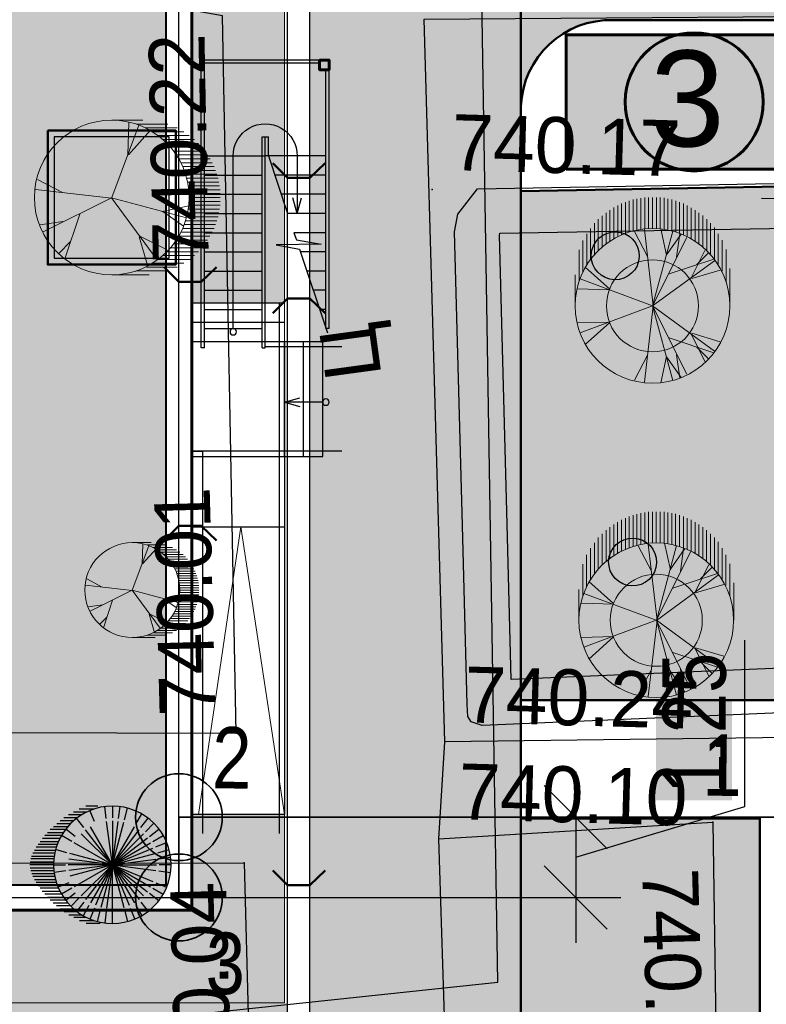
# Model space of a CAD drawing. Header units: millimetres. Extents: x -257011 to 237647566, y 2784933 to 6706507.
# Tile 311 of 451: x 10283163 to 10294839, y 5449871 to 5465274. Entities that reach past the tile are written whole.
import ezdxf

# ---------------------------------------------------------------- set-up
doc = ezdxf.new("R2010")
doc.units = ezdxf.units.MM
doc.header["$LTSCALE"] = 1000
doc.header["$PDMODE"] = 32
doc.header["$PDSIZE"] = 0.3
for name, pattern in [('ACAD_ISO02W100', [15, 12, -3]), ('Д_ТРОТ_ТРУБА', [3, 1.5, -1.5]), ('ДОРОГИ_СТРОЯЩ', [9, 8, -1]), ('Контура низ откосов  Штриховая 0.1-0.5 - - - - - - -', [0.6, 0.1, -0.5])]:
    doc.linetypes.add(name, pattern=pattern)
for name, color, linetype in [('(001) Сетка', 92, 'Continuous'), ('(002) Рамка', 7, 'Continuous'), ('(004) Точки рельефа', 7, 'Continuous'), ('(014) Водопровод', 5, 'ИК_Водопровод -------в--------'), ('(025) Дорога', 7, 'Continuous'), ('(035) Откосы', 7, 'Continuous'), ('(038) Деревья', 7, 'Continuous'), ('(040) Ограда', 7, 'Continuous'), ('TREE', 74, 'Continuous')]:
    doc.layers.add(name, color=color, linetype=linetype)
for name, color, linetype, lineweight in [('.', 7, 'Continuous', 15), ('expl', 234, 'Continuous', 13), ('Размеры', 251, 'Continuous', 18), ('Ф А С А Д', 250, 'Continuous', 15)]:
    doc.layers.add(name, color=color, linetype=linetype, lineweight=lineweight)
doc.styles.add('ATTR', font='romans.shx', dxfattribs={"width": 0.8, "height": 0.470416})
doc.styles.add('BM-431', font='txt')
doc.styles.add('D-431', font='txt', dxfattribs={"width": 2})
doc.styles.add('Roman', font='romans')
doc.styles.get("Standard").update_dxf_attribs({"font": 'ARIALN.TTF'})
doc.linetypes.add('FENCELINE1', pattern='A,6.35,-2.54,[133,ltypeshp.shx,S=2.54,R=0,X=-2.54,Y=0],-2.54,25.4', length=36.83)
doc.linetypes.add('KANALIS_K', pattern='A,1,["<",Standard,S=1.8,R=0,X=-0.9,Y=-0.9],3,-1,["К",Standard,S=1.8,R=0,X=-0.9,Y=-0.9],-1,10', length=16)
doc.linetypes.add('ИК_Водопровод -------в--------', pattern='A,9,-0.6,["В",Standard,S=1.2,R=0,X=0,Y=-0.6],-1.2', length=10.8)
doc.linetypes.add('ОТКОСЫ_НЕУКР', pattern='A,0.5,["|",Standard,S=1.2,R=0,X=0,Y=-1.2],1,["|",Standard,S=0.5,R=0,X=0,Y=-0.5],0.5', length=2)
doc.dimstyles.new('ISO-25_WS', dxfattribs={"dimscale": 141.414141, "dimtxt": 7, "dimasz": 7, "dimexe": 5, "dimexo": 20, "dimgap": 2, "dimtad": 1, "dimdec": 0, "dimdsep": 46, "dimtxsty": 'Standard', "dimblk": 'OBLIQUE', "dimcen": 2.5, "dimdle": 5, "dimclrd": 5, "dimclre": 5, "dimclrt": 5, "dimadec": 0, "dimazin": 0, "dimtfac": 1, "dimtdec": 0, "dimtmove": 0, "dimatfit": 3, "dimldrblk": 'OBLIQUE', "dimfxl": 0, "dimtolj": 1, "dimtzin": 0, "dimlwd": 30, "dimlwe": 30, "dimarcsym": 0})

# ---------------------------------------------------------------- blocks, each defined once
blk = doc.blocks.new('d')
at = {"layer": '(038) Деревья', "color": 30}
blk.add_ellipse((0, 0), major_axis=(0.265, 0.265), ratio=1, start_param=5.497787, end_param=11.780972, dxfattribs=at)
blk = doc.blocks.new('Setka')
at = {"layer": '(001) Сетка'}
for p, q in [((0, 1.5), (0, -1.5)), ((-1.5, 0), (1.5, 0))]:
    blk.add_line(p, q, dxfattribs=at)
blk = doc.blocks.new('kjvklglhl')
at = {"layer": '(004) Точки рельефа'}
for p in [(333.162, 524.799), (330.341, 516.212), (333.604, 516.168), (337.831, 515.029), (333.556, 514.65), (330.524, 514.19)]:
    blk.add_point(p, dxfattribs=at)
at = {"layer": '(014) Водопровод', "ltscale": 0.5, "flags": 128}
blk.add_lwpolyline([(313.499, 509.603), (334.539, 512.433), (333.84, 528.157), (363.046, 530.904), (398.253, 533.905)], dxfattribs=at)
at = {"layer": '(025) Дорога', "linetype": 'Д_ТРОТ_ТРУБА', "flags": 128}
for points in [[(269.368, 515.247), (282.156, 517.109), (283.702, 507.914), (307.271, 511.692), (310.476, 513.628), (310.443, 515.538), (318.567, 515.917), (330.341, 516.212), (329.81, 527.423), (321.381, 528.706), (305.268, 531.339), (301.294, 530.976)], [(333.604, 516.168), (332.964, 527.46), (378.93, 529.121), (379.066, 528.657), (379.066, 527.246)], [(379.066, 525.545), (379.066, 521.091), (372.609, 521.091), (372.613, 518.239), (373.418, 517.642), (366.333, 517.518), (333.604, 516.168)], [(338.216, 506.163), (338.36, 502.868), (334.283, 502.595), (333.556, 514.65), (337.831, 515.029)], [(337.831, 515.029), (338.067, 509.596)]]:
    blk.add_lwpolyline(points, dxfattribs=at)
at = {"layer": '(025) Дорога', "linetype": 'Контура низ откосов  Штриховая 0.1-0.5 - - - - - - -'}
blk.add_lwpolyline([(333.556, 514.65), (333.604, 516.168)], dxfattribs=at)
at = {"layer": '(025) Дорога', "linetype": 'Д_ТРОТ_ТРУБА', "flags": 128}
blk.add_lwpolyline([(269.368, 515.247), (270.684, 506.001), (279.473, 507.345), (281.553, 506.423), (308.542, 510.883), (312.531, 513.649), (318.524, 513.838), (330.524, 514.19), (333.406, 460.634), (331.811, 454.811, 1.56758), (332.906, 443.73, 0.509364), (333.962, 453.359), (336.672, 456.912), (338.021, 457.657), (347.714, 458.292), (347.773, 448.108), (343.552, 448.203), (343.703, 435.09)], format="xyb", dxfattribs=at)
at = {"layer": '(035) Откосы', "linetype": 'ОТКОСЫ_НЕУКР', "ltscale": 0.5}
blk.add_lwpolyline([(333.787, 519.563), (333.534, 524.149), (333.576, 524.429), (333.871, 524.832), (362.842, 526.167), (362.988, 526.174), (363.23, 526.062), (363.288, 525.847), (363.822, 518.047), (363.7, 517.812), (363.34, 517.678), (339.576, 516.822), (334.182, 516.44), (334.01, 516.495), (333.954, 516.578), (333.936, 516.762), (333.787, 519.563)], dxfattribs=at)
at = {"layer": '(035) Откосы', "linetype": 'Контура низ откосов  Штриховая 0.1-0.5 - - - - - - -', "ltscale": 0.5}
blk.add_lwpolyline([(334.486, 519.601), (334.237, 524.116), (334.242, 524.148), (362.613, 525.455), (363.098, 518.37), (339.538, 517.521), (334.615, 517.173)], close=True, dxfattribs=at)
at = {"layer": '(001) Сетка'}
blk.add_blockref('Setka', (339.817, 524.81), dxfattribs=at)
at = {"layer": '(038) Деревья', "color": 30, "linetype": 'Continuous'}
for p in [(336.055, 523.846), (336.462, 519.064)]:
    blk.add_blockref('d', p, dxfattribs=at)
at = {"layer": '(004) Точки рельефа', "style": 'D-431'}
for s, rotation, p in [('740.22', 92.7129, (329.705, 523.569)), ('740.01', 93.1161, (330.011, 516.482)), ('740.26', 273.2126, (336.745, 514.27)), ('740.04', 93.0797, (330.437, 510.317))]:
    blk.add_text(s, height=0.875, rotation=rotation, dxfattribs=at).set_placement(p)
for s, p in [('740.17', (333.449, 525.114)), ('740.24', (333.891, 516.483)), ('740.10', (333.843, 514.965))]:
    blk.add_text(s, height=0.875, dxfattribs=at).set_placement(p)
at = {"layer": '(025) Дорога', "linetype": 'ДОРОГИ_СТРОЯЩ', "style": 'BM-431'}
blk.add_text('Ц', height=0.875, rotation=99.3824, dxfattribs=at).set_placement((332.456, 521.87))
blk = doc.blocks.new('dhdyfh')
at = {"layer": 'TREE', "color": 92, "lineweight": 20}
for p, q in [((10254398, 5666235), (10254398, 5666724)), ((10254459, 5666724), (10254459, 5666238)), ((10254519, 5666243), (10254519, 5666724)), ((10254580, 5666724), (10254580, 5666240)), ((10254640, 5666233), (10254640, 5666724)), ((10254701, 5666717), (10254701, 5666227)), ((10253914, 5666083), (10253914, 5666567)), ((10253975, 5666109), (10253975, 5666601)), ((10254035, 5666629), (10254035, 5666140)), ((10254096, 5666652), (10254096, 5666163)), ((10254156, 5666184), (10254156, 5666675)), ((10254217, 5666691), (10254217, 5666204)), ((10254277, 5666217), (10254277, 5666705)), ((10254338, 5666714), (10254338, 5666227)), ((10254761, 5666215), (10254761, 5666706)), ((10254822, 5666693), (10254822, 5666199)), ((10254882, 5666186), (10254882, 5666674)), ((10254943, 5666652), (10254943, 5666166)), ((10255003, 5666140), (10255003, 5666629)), ((10255064, 5666601), (10255064, 5666114)), ((10255125, 5666081), (10255125, 5666565)), ((10253733, 5665949), (10253733, 5666439)), ((10253793, 5665998), (10253793, 5666487)), ((10253854, 5666529), (10253854, 5666039)), ((10255185, 5666529), (10255185, 5666042)), ((10255246, 5665998), (10255246, 5666487)), ((10255306, 5666441), (10255306, 5665949)), ((10253612, 5665831), (10253612, 5666323)), ((10253672, 5665895), (10253672, 5666384)), ((10255367, 5665893), (10255367, 5666384)), ((10255427, 5666323), (10255427, 5665828)), ((10255488, 5665756), (10255488, 5666256)), ((10253491, 5665666), (10253491, 5666158)), ((10253551, 5665761), (10253551, 5666240)), ((10254443, 5665800), (10254236, 5666193)), ((10254532, 5665031), (10254393, 5666223)), ((10254522, 5665028), (10254837, 5666198)), ((10254522, 5665031), (10255054, 5666100)), ((10254739, 5665821), (10254650, 5666236)), ((10254739, 5665828), (10254966, 5666152)), ((10254897, 5665793), (10254946, 5666154)), ((10255548, 5666158), (10255548, 5665664)), ((10253430, 5665555), (10253430, 5666052)), ((10255609, 5665574), (10255609, 5666055)), ((10253370, 5665419), (10253370, 5665908)), ((10255123, 5665467), (10255340, 5665898)), ((10255212, 5665677), (10255390, 5665854)), ((10255669, 5665911), (10255669, 5665409)), ((10254522, 5665028), (10255488, 5665736)), ((10254778, 5665531), (10255478, 5665762)), ((10253309, 5665030), (10253309, 5665514)), ((10253851, 5665290), (10253466, 5665636)), ((10255133, 5665459), (10255577, 5665590)), ((10255730, 5665030), (10255730, 5665615)), ((10254519, 5665030), (10253387, 5665451)), ((10253851, 5665282), (10253348, 5665297))]:
    blk.add_line(p, q, dxfattribs=at)
at = {"layer": 'TREE', "color": 30, "lineweight": 20, "true_color": 0xf8991e}
for p, q in [((10254519, 5665030), (10253387, 5664608)), ((10254532, 5665028), (10254393, 5663836)), ((10254522, 5665031), (10254837, 5663861)), ((10254522, 5665031), (10255488, 5664323)), ((10254522, 5665028), (10255054, 5663959)), ((10253851, 5664777), (10253348, 5664762)), ((10253851, 5664769), (10253466, 5664423)), ((10255123, 5664592), (10255340, 5664161)), ((10255133, 5664600), (10255577, 5664469)), ((10254778, 5664528), (10255478, 5664297)), ((10254443, 5664259), (10254236, 5663866)), ((10254897, 5664266), (10254946, 5663905)), ((10255212, 5664382), (10255390, 5664205)), ((10254739, 5664238), (10254650, 5663823)), ((10254739, 5664231), (10254966, 5663908))]:
    blk.add_line(p, q, dxfattribs=at)
blk.add_circle((10254519, 5665030), 1210, dxfattribs=at)
at = {"layer": 'TREE', "color": 92, "lineweight": 20}
blk.add_circle((10254519, 5665030), 720, dxfattribs=at)
at = {"layer": 'TREE', "color": 30, "lineweight": 20, "true_color": 0xf8991e, "style": 'ATTR', "width": 0.8, "flags": 9}
for p in [(10254522, 5665031), (10254522, 5665028)]:
    blk.add_attdef('ESTCODE', p, '', height=14.1, rotation=90, dxfattribs=at)
blk = doc.blocks.new('17')
at = {"layer": 'TREE', "color": 68, "lineweight": 20, "true_color": 0x306100}
for p, q in [((16375547, 10777897), (16376284, 10777897)), ((16375547, 10776055), (16376189, 10777778)), ((16375932, 10777072), (16375955, 10777838)), ((16376140, 10777805), (16376884, 10777805)), ((16375943, 10777072), (16376470, 10777658)), ((16376347, 10777713), (16377104, 10777713)), ((16376516, 10777620), (16377265, 10777620)), ((16376661, 10777528), (16377389, 10777528)), ((16376767, 10777436), (16377515, 10777436)), ((16376865, 10777344), (16377610, 10777344)), ((16376947, 10777252), (16377692, 10777252)), ((16377022, 10777160), (16377766, 10777160)), ((16377829, 10777068), (16377084, 10777068)), ((16377151, 10776976), (16377888, 10776976)), ((16377190, 10776884), (16377939, 10776884)), ((16377982, 10776792), (16377237, 10776792)), ((16378017, 10776699), (16377272, 10776699)), ((16377304, 10776607), (16378052, 10776607)), ((16374374, 10776171), (16373777, 10776487)), ((16378077, 10776515), (16377335, 10776515)), ((16377355, 10776423), (16378098, 10776423)), ((16378111, 10776331), (16377369, 10776331)), ((16375545, 10776036), (16373730, 10776246)), ((16377381, 10776239), (16378126, 10776239)), ((16378126, 10776147), (16377386, 10776147)), ((16375545, 10776051), (16373917, 10775240)), ((16375545, 10776051), (16377325, 10775571)), ((16375545, 10776051), (16376623, 10774580)), ((16377378, 10775870), (16378127, 10775870)), ((16378126, 10775963), (16377390, 10775963)), ((16377394, 10776055), (16378126, 10776055)), ((16374784, 10775661), (16374433, 10774595)), ((16376751, 10775721), (16377384, 10775856)), ((16376763, 10775721), (16377255, 10775376)), ((16377351, 10775686), (16378099, 10775686)), ((16378115, 10775778), (16377370, 10775778)), ((16374386, 10775481), (16373835, 10775406)), ((16378017, 10775410), (16377276, 10775410)), ((16377308, 10775502), (16378050, 10775502)), ((16378080, 10775594), (16377327, 10775594)), ((16377939, 10775226), (16377198, 10775226)), ((16377237, 10775318), (16377982, 10775318)), ((16374561, 10775000), (16374292, 10774730)), ((16376201, 10775120), (16376400, 10774445)), ((16376213, 10775135), (16376868, 10774805)), ((16377022, 10774949), (16377766, 10774949)), ((16377829, 10775042), (16377088, 10775042)), ((16377147, 10775134), (16377884, 10775134)), ((16376861, 10774765), (16377610, 10774765)), ((16377696, 10774857), (16376947, 10774857)), ((16377265, 10774489), (16376512, 10774489)), ((16376652, 10774581), (16377414, 10774581)), ((16377515, 10774673), (16376763, 10774673)), ((16376888, 10774305), (16376124, 10774305)), ((16376376, 10774397), (16377108, 10774397)), ((16375547, 10774213), (16376438, 10774213))]:
    blk.add_line(p, q, dxfattribs=at)
blk.add_circle((16375547, 10776055), 1842, dxfattribs=at)
at = {"layer": 'TREE', "color": 68, "lineweight": 20, "true_color": 0x306100, "style": 'ATTR', "width": 0.8, "flags": 9}
blk.add_attdef('ESTCODE', (16375545, 10776051), '', height=21.5, dxfattribs=at)
blk = doc.blocks.new('16')
h = blk.add_hatch(color=256)
h.dxf.hatch_style = 1
h.set_gradient(color1=(153, 204, 102), one_color=1, tint=1, name='SPHERICAL')
h.paths.add_polyline_path([(16382639, 10776741, 1), (16386324, 10776741, 1)])
blk.add_circle((16384481, 10776741), 1842)
at = {"layer": 'TREE'}
for p, q in [((16383746, 10778014), (16383560, 10778336)), ((16384102, 10778156), (16384005, 10778520)), ((16384290, 10778196), (16384241, 10778567)), ((16384481, 10778583), (16384481, 10778214)), ((16384673, 10778196), (16384722, 10778567)), ((16384938, 10778583), (16385310, 10778583)), ((16385044, 10778100), (16385186, 10778442)), ((16385074, 10778491), (16385524, 10778491)), ((16385282, 10778398), (16385700, 10778398)), ((16385450, 10778306), (16385862, 10778306)), ((16383442, 10777780), (16383179, 10778043)), ((16383584, 10777909), (16383360, 10778202)), ((16384481, 10776741), (16384124, 10778075)), ((16384481, 10776741), (16384302, 10778103)), ((16384481, 10778122), (16384481, 10776741)), ((16384481, 10776741), (16384661, 10778103)), ((16385378, 10777909), (16385603, 10778202)), ((16385595, 10778214), (16385999, 10778214)), ((16385701, 10778122), (16386115, 10778122)), ((16385799, 10778030), (16386226, 10778030)), ((16383208, 10777476), (16382886, 10777662)), ((16383317, 10777634), (16383020, 10777862)), ((16384481, 10776741), (16383504, 10777717)), ((16384481, 10776741), (16383643, 10777834)), ((16384481, 10776741), (16383791, 10777937)), ((16384481, 10776741), (16385172, 10777937)), ((16384481, 10776741), (16385320, 10777834)), ((16384481, 10776741), (16385458, 10777717)), ((16385646, 10777634), (16385943, 10777862)), ((16385755, 10777476), (16386077, 10777662)), ((16385881, 10777938), (16386324, 10777938)), ((16385956, 10777846), (16386436, 10777846)), ((16386517, 10777754), (16386019, 10777754)), ((16386085, 10777662), (16386598, 10777662)), ((16383119, 10777305), (16382780, 10777445)), ((16384481, 10776741), (16383285, 10777431)), ((16384481, 10776741), (16383384, 10777583)), ((16384481, 10776741), (16385678, 10777431)), ((16386124, 10777569), (16386671, 10777569)), ((16386744, 10777477), (16386171, 10777477)), ((16386812, 10777385), (16386207, 10777385)), ((16383056, 10777122), (16382702, 10777217)), ((16384481, 10776741), (16383147, 10777098)), ((16384481, 10776741), (16383207, 10777268)), ((16384481, 10776741), (16385816, 10777098)), ((16385907, 10777122), (16386261, 10777217)), ((16386238, 10777293), (16386872, 10777293)), ((16386924, 10777201), (16386269, 10777201)), ((16386289, 10777109), (16386975, 10777109)), ((16382639, 10776741), (16383008, 10776741)), ((16383020, 10776933), (16382655, 10776981)), ((16384481, 10776741), (16383100, 10776741)), ((16384481, 10776741), (16383114, 10776920)), ((16384481, 10776741), (16383114, 10776561)), ((16384481, 10776741), (16383207, 10776213)), ((16384481, 10776741), (16383285, 10776050)), ((16384481, 10776741), (16383384, 10775898)), ((16384481, 10776741), (16383504, 10775764)), ((16384481, 10776741), (16383643, 10775648)), ((16384481, 10776741), (16383791, 10775544)), ((16384481, 10776741), (16383956, 10775471)), ((16384481, 10776741), (16384124, 10775406)), ((16384481, 10776741), (16385848, 10776920)), ((16384481, 10776741), (16385863, 10776741)), ((16384481, 10776741), (16385458, 10775764)), ((16384481, 10776741), (16385816, 10776383)), ((16384481, 10776741), (16385678, 10776050)), ((16384481, 10776741), (16385848, 10776561)), ((16384481, 10776741), (16385320, 10775648)), ((16384481, 10776741), (16385172, 10775544)), ((16384481, 10776741), (16384839, 10775406)), ((16384481, 10776741), (16385007, 10775471)), ((16384481, 10776741), (16384661, 10775378)), ((16384481, 10775359), (16384481, 10776741)), ((16386324, 10776741), (16385955, 10776741)), ((16387013, 10777017), (16386304, 10777017)), ((16386316, 10776925), (16387043, 10776925)), ((16387056, 10776833), (16386320, 10776833)), ((16386328, 10776741), (16387065, 10776741)), ((16383020, 10776548), (16382655, 10776500)), ((16385942, 10776548), (16386308, 10776500)), ((16387005, 10776464), (16386305, 10776464)), ((16386313, 10776556), (16387035, 10776556)), ((16387056, 10776648), (16386324, 10776648)), ((16383119, 10776176), (16382780, 10776036)), ((16385844, 10776176), (16386183, 10776036)), ((16386242, 10776188), (16386872, 10776188)), ((16386928, 10776280), (16386262, 10776280)), ((16386285, 10776372), (16386975, 10776372)), ((16383208, 10776005), (16382886, 10775819)), ((16383317, 10775847), (16383020, 10775619)), ((16385646, 10775847), (16385943, 10775619)), ((16385755, 10776005), (16386077, 10775819)), ((16386081, 10775819), (16386603, 10775819)), ((16386680, 10775912), (16386132, 10775912)), ((16386171, 10776004), (16386744, 10776004)), ((16386812, 10776096), (16386211, 10776096)), ((16383584, 10775572), (16383360, 10775279)), ((16385378, 10775572), (16385603, 10775279)), ((16385521, 10775701), (16385784, 10775438)), ((16386333, 10775543), (16385881, 10775543)), ((16385956, 10775635), (16386427, 10775635)), ((16386517, 10775727), (16386023, 10775727)), ((16383746, 10775467), (16383560, 10775145)), ((16383918, 10775381), (16383776, 10775039)), ((16384102, 10775325), (16384005, 10774961)), ((16384481, 10774898), (16384481, 10775267)), ((16384673, 10775285), (16384722, 10774914)), ((16384861, 10775325), (16384958, 10774961)), ((16385044, 10775381), (16385186, 10775039)), ((16385217, 10775467), (16385402, 10775145)), ((16385587, 10775267), (16385995, 10775267)), ((16386119, 10775359), (16385697, 10775359)), ((16385795, 10775451), (16386230, 10775451)), ((16384868, 10774898), (16385306, 10774898)), ((16385511, 10774991), (16385058, 10774991)), ((16385310, 10775083), (16385695, 10775083)), ((16385849, 10775175), (16385446, 10775175))]:
    blk.add_line(p, q, dxfattribs=at)
at = {"layer": 'TREE', "style": 'ATTR', "width": 0.8, "flags": 9}
blk.add_attdef('ESTCODE', (16384481, 10776741), '', height=21.5, dxfattribs=at)
blk = doc.blocks.new('_Oblique')
at = {"color": 0, "linetype": 'ByBlock', "lineweight": -2}
blk.add_line((-0.5, -0.5), (0.5, 0.5), dxfattribs=at)
blk = doc.blocks.new('*D1794')
at = {"color": 5, "lineweight": 30, "ltscale": 1000, "transparency": 16777216}
for p, q in [((10258653, 5448714), (10258653, 5434328)), ((10285653, 5448714), (10285653, 5434328)), ((10257945, 5435035), (10286360, 5435035))]:
    blk.add_line(p, q, dxfattribs=at)
at = {"layer": 'Defpoints', "color": 0, "lineweight": 50, "ltscale": 1000, "transparency": 16777216}
for p in [(10258653, 5451542), (10285653, 5451542), (10285653, 5435035)]:
    blk.add_point(p, dxfattribs=at)
at = {"color": 5, "lineweight": 30, "ltscale": 1000, "transparency": 16777216, "xscale": 989.89898989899, "yscale": 989.89898989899, "zscale": 989.89898989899, "rotation": 180}
blk.add_blockref('_Oblique', (10258653, 5435035), dxfattribs=at)
at = {"color": 5, "lineweight": 30, "ltscale": 1000, "transparency": 16777216, "xscale": 989.89898989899, "yscale": 989.89898989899, "zscale": 989.89898989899}
blk.add_blockref('_Oblique', (10285653, 5435035), dxfattribs=at)
at = {"color": 5, "lineweight": 50, "ltscale": 1000, "transparency": 16777216, "insert": (10272153, 5435824), "char_height": 989.9, "attachment_point": 5, "bg_fill": 1, "box_fill_scale": 1.1, "bg_fill_color": 255, "bg_fill_transparency": 0}
blk.add_mtext('\\A1;27.0', dxfattribs=at)
blk = doc.blocks.new('*D1791')
at = {"color": 5, "transparency": 16777216}
for p, q in [((10285653, 5449971), (10285653, 5442078)), ((10295566, 5449971), (10295566, 5442078)), ((10296273, 5442785), (10284945, 5442785))]:
    blk.add_line(p, q, dxfattribs=at)
at = {"layer": 'Defpoints', "color": 0, "lineweight": 50, "transparency": 16777216}
for p in [(10285653, 5452799), (10295566, 5452799), (10285653, 5442785)]:
    blk.add_point(p, dxfattribs=at)
at = {"color": 5, "transparency": 16777216, "xscale": 989.89898989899, "yscale": 989.89898989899, "zscale": 989.89898989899, "rotation": 180}
blk.add_blockref('_Oblique', (10285653, 5442785), dxfattribs=at)
at = {"color": 5, "transparency": 16777216, "xscale": 989.89898989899, "yscale": 989.89898989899, "zscale": 989.89898989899}
blk.add_blockref('_Oblique', (10295566, 5442785), dxfattribs=at)
at = {"color": 5, "lineweight": 0, "transparency": 16777216, "insert": (10290609, 5443573), "char_height": 989.9, "attachment_point": 5, "bg_fill": 1, "box_fill_scale": 1.1, "bg_fill_color": 255, "bg_fill_transparency": 0}
blk.add_mtext('\\A1;9.9', dxfattribs=at)
blk = doc.blocks.new('*D1793')
at = {"color": 5, "transparency": 16777216}
for p, q in [((10294506, 5452965), (10294506, 5455569)), ((10291858, 5453506), (10291858, 5450835)), ((10291858, 5452171), (10294506, 5452965)), ((10289229, 5452799), (10292565, 5452799)), ((10281533, 5451542), (10292565, 5451542))]:
    blk.add_line(p, q, dxfattribs=at)
at = {"layer": 'Defpoints', "color": 0, "lineweight": 50, "transparency": 16777216}
for p in [(10286401, 5452799), (10278704, 5451542), (10291858, 5451542)]:
    blk.add_point(p, dxfattribs=at)
at = {"color": 5, "transparency": 16777216, "xscale": 989.89898989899, "yscale": 989.89898989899, "zscale": 989.89898989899}
for p, rotation in [((10291858, 5452799), 90), ((10291858, 5451542), 270)]:
    blk.add_blockref('_Oblique', p, dxfattribs=dict(at, rotation=rotation))
at = {"color": 5, "lineweight": 0, "transparency": 16777216, "insert": (10293717, 5454267), "char_height": 989.9, "attachment_point": 5, "rotation": 90, "bg_fill": 1, "box_fill_scale": 1.1, "bg_fill_color": 255, "bg_fill_transparency": 0}
blk.add_mtext('\\A1;1.25', dxfattribs=at)
blk = doc.blocks.new('ergrtshjs')
at = {"layer": '(040) Ограда', "linetype": 'KANALIS_K', "ltscale": 1000}
h = blk.add_hatch(color=256, dxfattribs=at)
h.set_gradient(color1=(255, 0, 0), color2=(255, 0, 0), tint=0.41, name='INVSPHERICAL')
h.paths.add_polyline_path([(4220109, -1174872), (4193509, -1174872), (4193509, -1159672), (4220109, -1159672)])
at = {"layer": '.', "lineweight": 0, "ltscale": 1000}
h = blk.add_hatch(dxfattribs=at)
h.set_pattern_fill('AR-SAND', color=252, scale=10)
h.set_pattern_definition([(37.5, (0, -27743), (-16.000313, 489.413237), [0, -386.08, 0, -431.8, 0, -412.75]), (7.5, (0, -27743), (449.52328, 716.8251), [0, -208.28, 0, -347.98, 0, -133.35]), (327.5, (-312.4, -27743), (790.99237, 1.437185), [0, -127, 0, -457.2, 0, -596.9]), (317.5, (-312.4, -27743), (763.55645, 222.92932), [0, -63.5, 0, -299.72, 0, -342.9])])
h.paths.add_polyline_path([(4221959, -1157822), (4191659, -1157822), (4191659, -1165772), (4193109, -1165772), (4193109, -1159272), (4220509, -1159272), (4220509, -1166372), (4221959, -1166372)])
h.paths.add_polyline_path([(4193109, -1173772), (4191659, -1173772), (4191659, -1176722), (4196959, -1176722), (4196959, -1175272), (4193109, -1175272)])
h.paths.add_polyline_path([(4221959, -1171476), (4221959, -1168172), (4220509, -1168172), (4220509, -1175272), (4207359, -1175272), (4207359, -1176722), (4221959, -1176722)])
at = {"ltscale": 100}
for p, q in [((4191109, -1161972, 0), (4192959, -1161972, 0)), ((4192959, -1166472), (4192959, -1161972)), ((4190959, -1166172), (4190959, -1162122, 0)), ((4191009, -1166172), (4191009, -1162122, 0)), ((4191109, -1162022, 0), (4192909, -1162022, 0)), ((4192909, -1166472), (4192909, -1162022)), ((4192009, -1163172, 0), (4191909, -1163172, 0)), ((4191909, -1163472), (4191909, -1163172)), ((4191959, -1166472), (4191959, -1163172)), ((4192009, -1166472), (4192009, -1163172)), ((4191009, -1163472), (4191909, -1163472)), ((4191909, -1163472), (4191609, -1164372)), ((4191909, -1163472), (4191959, -1163472)), ((4192009, -1163472), (4191959, -1163472)), ((4192909, -1163472), (4192009, -1163472)), ((4191009, -1163772), (4191809, -1163772)), ((4192909, -1163772), (4192009, -1163772)), ((4191009, -1164072), (4191709, -1164072)), ((4192909, -1164072), (4192009, -1164072)), ((4191009, -1164372), (4191609, -1164372)), ((4192909, -1164372), (4192009, -1164372)), ((4191009, -1164672), (4191509, -1164672)), ((4191509, -1164672), (4191471, -1164785)), ((4192909, -1164672), (4192009, -1164672)), ((4191471, -1164785), (4191082, -1164854)), ((4191082, -1164854), (4191786, -1164861)), ((4191786, -1164861), (4191423, -1164932)), ((4191423, -1164932), (4190987, -1166238)), ((4191009, -1164972), (4191409, -1164972)), ((4192909, -1164972), (4192009, -1164972)), ((4191009, -1165272), (4191309, -1165272)), ((4192909, -1165272), (4192009, -1165272)), ((4191009, -1165572), (4191209, -1165572)), ((4192909, -1165572), (4192009, -1165572)), ((4191009, -1165872), (4191109, -1165872)), ((4192909, -1165872), (4192009, -1165872)), ((4190959, -1166172), (4191009, -1166172)), ((4192909, -1166172), (4192009, -1166172)), ((4192009, -1166472), (4191959, -1166472)), ((4192909, -1166472), (4192959, -1166472))]:
    blk.add_line(p, q, dxfattribs=at)
at = {"color": 0}
for p, q in [((4193109, -1165772), (4191659, -1165772)), ((4193109, -1166072), (4191659, -1166072)), ((4191059, -1168172), (4191059, -1166372)), ((4193109, -1166372), (4191059, -1166372)), ((4191359, -1168172), (4191359, -1166372)), ((4193109, -1166372), (4191659, -1166372)), ((4191659, -1166372), (4191659, -1173772)), ((4191659, -1168172), (4191659, -1166372)), ((4193109, -1168172), (4191059, -1168172)), ((4193109, -1168172), (4191659, -1168172)), ((4193109, -1169272), (4191659, -1169272))]:
    blk.add_line(p, q, dxfattribs=at)
at = {"color": 204, "linetype": 'FENCELINE1', "lineweight": 30, "ltscale": 20}
blk.add_line((4191959, -1166452), (4190759, -1166452), dxfattribs=at)
at = {"lineweight": 0, "ltscale": 1000}
for points in [[(4191659, -1166372), (4191659, -1157822), (4221959, -1157822), (4221959, -1166372)], [(4202859, -1176722), (4191659, -1176722), (4191659, -1168172)]]:
    blk.add_lwpolyline(points, dxfattribs=at)
at = {"lineweight": 60, "ltscale": 1000}
blk.add_lwpolyline([(4193109, -1159272), (4220509, -1159272), (4220509, -1175272), (4193109, -1175272)], close=True, dxfattribs=at)
at = {"color": 1, "lineweight": 30, "ltscale": 1000}
blk.add_lwpolyline([(4193309, -1159472), (4220309, -1159472), (4220309, -1175072), (4193309, -1175072)], close=True, dxfattribs=at)
at = {"lineweight": 40, "ltscale": 1000}
blk.add_lwpolyline([(4193509, -1159672), (4220109, -1159672), (4220109, -1174872), (4193509, -1174872)], close=True, dxfattribs=at)
at = {"color": 204, "linetype": 'FENCELINE1', "lineweight": 30, "ltscale": 20}
for points in [[(4191739, -1165772), (4191739, -1174072)], [(4190759, -1168092), (4193109, -1168092)], [(4193109, -1168092), (4192939, -1168092), (4192939, -1174072)]]:
    blk.add_lwpolyline(points, dxfattribs=at)
at = {"color": 251, "linetype": 'ACAD_ISO02W100', "lineweight": 0, "ltscale": 50}
blk.add_lwpolyline([(4191659, -1173772), (4192339, -1169272), (4193002, -1173772)], dxfattribs=at)
at = {"color": 0}
blk.add_lwpolyline([(4191659, -1173772), (4193109, -1173772)], dxfattribs=at)
at = {"layer": 'expl', "lineweight": 30}
for p, q in [((4191459, -1163472), (4191459, -1164372)), ((4192459, -1166172), (4192459, -1163472)), ((4191459, -1164372), (4191392, -1164129)), ((4191459, -1164372), (4191526, -1164129)), ((4191060, -1167322), (4191659, -1167322)), ((4191659, -1167322), (4191416, -1167255)), ((4191659, -1167322), (4191416, -1167389))]:
    blk.add_line(p, q, dxfattribs=at)
for centre in [(4192459, -1166222), (4191010, -1167322)]:
    blk.add_circle(centre, 50, dxfattribs=at)
blk.add_arc((4191959, -1163468, 0), 500, 359.5758, 180.4242, dxfattribs=at)
at = {"layer": 'Размеры', "lineweight": 60, "ltscale": 5, "elevation": 0}
blk.add_lwpolyline([(4191109, -1161972), (4191109, -1162122), (4190959, -1162122), (4190959, -1161972)], close=True, dxfattribs=at)
blk = doc.blocks.new('*D1796')
at = {"color": 5, "lineweight": 30, "ltscale": 1000, "transparency": 16777216}
for p, q in [((10287703, 5465361), (10287703, 5468517)), ((10291003, 5465420), (10291003, 5468517)), ((10291710, 5467809), (10286995, 5467809))]:
    blk.add_line(p, q, dxfattribs=at)
at = {"layer": 'Defpoints', "color": 0, "lineweight": 50, "ltscale": 1000, "transparency": 16777216}
for p in [(10287703, 5467809), (10287703, 5462532), (10291003, 5462591)]:
    blk.add_point(p, dxfattribs=at)
at = {"color": 5, "lineweight": 30, "ltscale": 1000, "transparency": 16777216, "xscale": 989.89898989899, "yscale": 989.89898989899, "zscale": 989.89898989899, "rotation": 180}
blk.add_blockref('_Oblique', (10287703, 5467809), dxfattribs=at)
at = {"color": 5, "lineweight": 30, "ltscale": 1000, "transparency": 16777216, "xscale": 989.89898989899, "yscale": 989.89898989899, "zscale": 989.89898989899}
blk.add_blockref('_Oblique', (10291003, 5467809), dxfattribs=at)
at = {"color": 5, "lineweight": 50, "ltscale": 1000, "transparency": 16777216, "insert": (10289353, 5468598), "char_height": 989.9, "attachment_point": 5, "bg_fill": 1, "box_fill_scale": 1.1, "bg_fill_color": 255, "bg_fill_transparency": 0}
blk.add_mtext('\\A1;3.3', dxfattribs=at)

msp = doc.modelspace()

# ---------------------------------------------------------------- hatches: boundary and pattern name
at = {"layer": '(040) Ограда', "linetype": 'KANALIS_K', "ltscale": 1000}
h = msp.add_hatch(color=256, dxfattribs=at)
h.set_gradient(color1=(255, 0, 0), color2=(255, 0, 0), tint=0.41, name='INVSPHERICAL')
h.paths.add_polyline_path([(10291710.723, 5465037.639), (10291710.723, 5462937.639), (10295710.723, 5462937.639), (10295710.723, 5465037.639)])
at = {"layer": '.', "lineweight": 50, "ltscale": 1000, "transparency": 33554687}
h = msp.add_hatch(color=256, dxfattribs=at)
h.dxf.hatch_style = 1
h.set_gradient(color1=(132, 132, 132), color2=(132, 132, 132), tint=1)
edge = h.paths.add_edge_path()
edge.add_line((10293223.125, 5399808.652), (10329186.014, 5400584.91))
edge.add_line((10329186.014, 5400584.91), (10329186.014, 5402497.493))
edge.add_line((10329186.014, 5402497.493), (10345328.474, 5402497.493))
edge.add_line((10345328.474, 5402497.493), (10345328.474, 5401780.91))
edge.add_line((10345328.474, 5401780.91), (10347954.841, 5401780.91))
edge.add_line((10347954.841, 5401780.91), (10347954.841, 5439131.157))
edge.add_line((10347954.841, 5439131.157), (10347139.448, 5439146.427))
edge.add_line((10347139.448, 5439146.427), (10347165.137, 5452908.376))
edge.add_line((10347165.137, 5452908.376), (10348005.201, 5452908.376))
edge.add_line((10348005.201, 5452908.376), (10348005.201, 5465266.947))
edge.add_line((10348005.201, 5465266.947), (10292340.841, 5465266.947))
edge.add_arc((10292404.198, 5463865.656), 1402.722, 92.5888027, 177.7762916)
edge.add_line((10291002.532, 5463920.084), (10291002.532, 5469378.202))
edge.add_line((10291002.532, 5469378.202), (10354910.944, 5468723.934))
edge.add_line((10354910.944, 5468723.934), (10354910.944, 5456175.305))
edge.add_line((10354910.944, 5456175.305), (10357685.763, 5456175.305))
edge.add_line((10357685.763, 5456175.305), (10357664.748, 5435966.909))
edge.add_line((10357664.748, 5435966.909), (10354780.689, 5435963.893))
edge.add_line((10354780.689, 5435963.893), (10354815.475, 5402702.478))
edge.add_line((10354815.475, 5402702.478), (10364775.188, 5402952.736))
edge.add_line((10364775.188, 5402952.736), (10366601.321, 5402864.469))
edge.add_line((10366601.321, 5402864.469), (10366558.958, 5401988.021))
edge.add_line((10366558.958, 5401988.021), (10366382.939, 5398346.402))
edge.add_line((10366382.939, 5398346.402), (10363039.34, 5398613.356))
edge.add_line((10363039.34, 5398613.356), (10362828.153, 5396842.31))
edge.add_line((10362828.153, 5396842.31), (10292673.993, 5395314.65))
edge.add_line((10292673.993, 5395314.65), (10291253.598, 5394553.504))
edge.add_line((10291253.598, 5394553.504), (10288491.666, 5391157.17))
edge.add_line((10288491.666, 5391157.17), (10286502.532, 5392543.44))
edge.add_line((10286502.532, 5392543.44), (10286502.532, 5441392.481))
edge.add_line((10286502.532, 5441392.481), (10291002.532, 5441392.481))
edge.add_line((10291002.532, 5441392.481), (10291002.532, 5401840.32))
edge.add_arc((10293100.291, 5401903.773), 2098.718, 181.732534, 273.3553239)
at = {"ltscale": 1000}
h = msp.add_hatch(dxfattribs=at)
h.set_pattern_fill('AR-SAND', color=252, scale=15, angle=266, style=0)
edge = h.paths.add_edge_path()
edge.add_line((10291002.532, 5472792.481), (10251302.532, 5472792.481))
edge.add_line((10251302.532, 5472792.481), (10251302.532, 5466152.896))
edge.add_arc((10249347.869, 5466383.667), 1968.239, 268.6947902, 353.2667331, ccw=False)
edge.add_line((10249303.036, 5464415.939), (10220352.394, 5464415.939))
edge.add_line((10220352.394, 5464415.939), (10215991.367, 5463049.016))
edge.add_line((10215991.367, 5463049.016), (10216373.559, 5460415.939))
edge.add_line((10216373.559, 5460415.939), (10251259.401, 5460415.939))
edge.add_arc((10251111.735, 5458380.254), 2041.034, 0.8726, 85.851123, ccw=False)
edge.add_line((10253152.532, 5458411.337), (10253152.532, 5452397.686))
edge.add_line((10253152.532, 5452397.686), (10239515.793, 5452397.686))
edge.add_line((10239515.793, 5452397.686), (10239243.473, 5454862.976))
edge.add_line((10239243.473, 5454862.976), (10236395.713, 5454548.408))
edge.add_line((10236395.713, 5454548.408), (10237195.679, 5447899.139))
edge.add_line((10237195.679, 5447899.139), (10239978.751, 5448206.562))
edge.add_line((10239978.751, 5448206.562), (10239670.439, 5450997.686))
edge.add_line((10239670.439, 5450997.686), (10257002.532, 5450997.686))
edge.add_line((10257002.532, 5450997.686), (10257002.532, 5454042.479))
edge.add_line((10257002.532, 5454042.479), (10256452.532, 5454042.479))
edge.add_line((10256452.532, 5454042.479), (10256302.532, 5454042.479))
edge.add_line((10256302.532, 5454042.479), (10256302.532, 5454192.479))
edge.add_line((10256302.532, 5454192.479), (10256302.532, 5458242.479))
edge.add_line((10256302.532, 5458242.479), (10256352.532, 5458242.479))
edge.add_line((10256352.532, 5458242.479), (10256765.947, 5457002.236))
edge.add_line((10256765.947, 5457002.236), (10257002.532, 5456956.43))
edge.add_line((10257002.532, 5456956.43), (10257002.532, 5458442.475))
edge.add_line((10257002.532, 5458442.475), (10256402.532, 5458442.475))
edge.add_line((10256402.532, 5458442.475), (10256402.532, 5459401.626))
edge.add_arc((10256353.376, 5459392.478), 50, -180, 10.5422531, ccw=False)
edge.add_arc((10256353.376, 5459392.478), 50, 10.5422531, 180, ccw=False)
edge.add_line((10256402.532, 5459401.626), (10256402.532, 5460242.481))
edge.add_line((10256402.532, 5460242.481), (10257002.532, 5460242.481))
edge.add_line((10257002.532, 5460242.481), (10257002.532, 5468842.481))
edge.add_line((10257002.532, 5468842.481), (10255002.532, 5468842.481))
edge.add_line((10255002.532, 5468842.481), (10255002.532, 5452397.686))
edge.add_line((10255002.532, 5452397.686), (10254652.532, 5452397.686))
edge.add_line((10254652.532, 5452397.686), (10254652.532, 5469192.481))
edge.add_line((10254652.532, 5469192.481), (10287702.532, 5469192.481))
edge.add_line((10287702.532, 5469192.481), (10287702.532, 5467576.88))
edge.add_line((10287702.532, 5467576.88), (10287702.532, 5444992.481))
edge.add_line((10287702.532, 5444992.481), (10255060.096, 5444992.481))
edge.add_line((10255060.096, 5444992.481), (10255060.096, 5441392.481))
edge.add_line((10255060.096, 5441392.481), (10291002.532, 5441392.481))
edge.add_line((10291002.532, 5441392.481), (10291002.532, 5472792.481))
edge = h.paths.add_edge_path(flags=17)
edge.add_line((10277302.532, 5449392.481), (10287352.532, 5449392.481))
edge.add_line((10287352.532, 5449392.481), (10287352.532, 5449892.481))
edge.add_line((10287352.532, 5449892.481), (10287302.532, 5449892.481))
edge.add_line((10287302.532, 5449892.481), (10276102.532, 5449892.481))
edge.add_line((10276102.532, 5449892.481), (10276102.532, 5447892.481))
edge.add_line((10276102.532, 5447892.481), (10275187.508, 5447892.481))
edge.add_arc((10275187.532, 5447842.481), 50, 0, 90.0280029, ccw=False)
edge.add_arc((10275187.532, 5447842.481), 50, -180, 0, ccw=False)
edge.add_arc((10275187.532, 5447842.481), 50, 90.0280029, 180, ccw=False)
edge.add_line((10275187.508, 5447892.481), (10272517.532, 5447892.481))
edge.add_arc((10272517.532, 5447842.481), 50, 0, 89.9999998, ccw=False)
edge.add_arc((10272517.532, 5447842.481), 50, -180, 0, ccw=False)
edge.add_arc((10272517.532, 5447842.481), 50, 89.9999998, 180, ccw=False)
edge.add_line((10272517.532, 5447892.481), (10271602.532, 5447892.481))
edge.add_line((10271602.532, 5447892.481), (10271602.532, 5449892.481))
edge.add_line((10271602.532, 5449892.481), (10257002.532, 5449892.481))
edge.add_line((10257002.532, 5449892.481), (10257002.532, 5450997.686))
edge.add_line((10257002.532, 5450997.686), (10255002.532, 5450997.686))
edge.add_line((10255002.532, 5450997.686), (10255002.532, 5449392.481))
edge.add_line((10255002.532, 5449392.481), (10270602.532, 5449392.481))
edge.add_line((10270602.532, 5449392.481), (10270602.532, 5445342.481))
edge.add_line((10270602.532, 5445342.481), (10277302.532, 5445342.481))
edge.add_line((10277302.532, 5445342.481), (10277302.532, 5449392.481))
at = {"lineweight": 50}
h = msp.add_hatch(color=1, dxfattribs=at)
h.set_gradient(color1=(255, 255, 255), one_color=1, tint=1)
h.paths.add_polyline_path([(10294791.396, 5463987.639, 1), (10292630.05, 5463987.639, 1)])
at = {"layer": 'Ф А С А Д', "linetype": 'KANALIS_K', "ltscale": 1000}
h = msp.add_hatch(dxfattribs=at)
h.set_pattern_fill('CROSS', color=92, scale=40, angle=95)
h.set_pattern_definition([(95, (0, -250067.28), (-275.171012, 230.8958947), [127, -381]), (185, (57.72, -249998.49), (-230.8958947, -275.171012), [127, -381])])
h.paths.add_polyline_path([(10291002.532, 5462591.447), (10320021.445, 5463111.333), (10320021.445, 5454628.437), (10291002.532, 5454628.437)], flags=17)
h.paths.add_polyline_path([(10291002.532, 5438494.06), (10334860.708, 5438494.06), (10334860.708, 5427588.07), (10291002.532, 5427588.07)], flags=17)
h.paths.add_polyline_path([(10291002.532, 5440341.999), (10294739.647, 5440341.999), (10294739.647, 5443753.41), (10292871.508, 5443753.41), (10292871.508, 5447280.333), (10294739.647, 5447280.333), (10294739.647, 5452780.377), (10291002.532, 5452780.377)], flags=17)
h.paths.add_polyline_path([(10291002.532, 5413706.118), (10294739.647, 5413706.118), (10294739.647, 5418509.05), (10293759.32, 5418509.05), (10293759.32, 5422035.972), (10294739.647, 5422035.972), (10294739.647, 5425755.657), (10291002.532, 5425755.657)], flags=17)
edge = h.paths.add_edge_path()
edge.add_line((10293223.125, 5399808.652), (10329186.014, 5400584.91))
edge.add_line((10329186.014, 5400584.91), (10329186.014, 5411981.986))
edge.add_line((10329186.014, 5411981.986), (10291002.532, 5411981.986))
edge.add_line((10291002.532, 5411981.986), (10291002.532, 5401840.32))
edge.add_arc((10293100.291, 5401903.773), 2098.718, 181.732534, 273.3553239)
h.paths.add_polyline_path([(10345336.459, 5401780.91), (10347954.841, 5401780.91), (10347954.841, 5439131.157), (10345336.459, 5439131.157)])
edge = h.paths.add_edge_path()
edge.add_line((10249347.869, 5464415.428), (10220352.394, 5464415.939))
edge.add_line((10220352.394, 5464415.939), (10250729.509, 5473900.836))
edge.add_line((10250729.509, 5473900.836), (10257427.233, 5474293.697))
edge.add_line((10257427.233, 5474293.697), (10339299.453, 5472686.414))
edge.add_line((10339299.453, 5472686.414), (10354910.944, 5471903.427))
edge.add_line((10354910.944, 5471903.427), (10367254.279, 5471043.573))
edge.add_line((10367254.279, 5471043.573), (10366359.443, 5404206.216))
edge.add_line((10366359.443, 5404206.216), (10364775.188, 5402952.736))
edge.add_line((10364775.188, 5402952.736), (10354799.052, 5402702.829))
edge.add_line((10354799.052, 5402702.829), (10354799.052, 5435966.909))
edge.add_line((10354799.052, 5435966.909), (10357685.763, 5435966.909))
edge.add_line((10357685.763, 5435966.909), (10357685.763, 5456175.305))
edge.add_line((10357685.763, 5456175.305), (10354910.944, 5456175.305))
edge.add_line((10354910.944, 5456175.305), (10354910.944, 5468723.934))
edge.add_line((10354910.944, 5468723.934), (10291002.532, 5469378.202))
edge.add_line((10291002.532, 5469378.202), (10291002.532, 5472792.481))
edge.add_line((10291002.532, 5472792.481), (10251302.532, 5472792.481))
edge.add_line((10251302.532, 5472792.481), (10251302.532, 5466152.896))
edge.add_arc((10249347.869, 5466383.667), 1968.239, 270, 353.2667331, ccw=False)
h.paths.add_polyline_path([(10344952.028, 5452898.915), (10348005.201, 5452898.915), (10348005.201, 5465266.947), (10344952.028, 5465266.947)], flags=17)

# ---------------------------------------------------------------- linework, layer by layer
at = {"layer": '(002) Рамка', "color": 0, "lineweight": 60, "ltscale": 1000}
msp.add_circle((10293710.723, 5463987.639), 1080.673, dxfattribs=at)
at = {"lineweight": 50, "ltscale": 1000}
for points in [[(10255060.096, 5445392.481), (10255060.096, 5441392.481), (10291002.532, 5441392.481), (10291002.532, 5472792.481), (10251302.532, 5472792.481), (10251302.532, 5466152.896, -0.386730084), (10249303.036, 5464415.939), (10220352.394, 5464415.939), (10215991.367, 5463049.016), (10216373.559, 5460415.939), (10251259.401, 5460415.939, -0.388770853), (10253152.532, 5458411.337), (10253152.532, 5452397.686)], [(10291002.532, 5462591.447), (10291002.532, 5463920.084, -0.412839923), (10292450.403, 5465266.947), (10335668.104, 5465266.947), (10344952.028, 5465266.947)]]:
    msp.add_lwpolyline(points, format="xyb", dxfattribs=at)
at = {"color": 150}
for points in [[(10254652.532, 5450997.686), (10254652.532, 5444992.481), (10287702.532, 5444992.481), (10287702.532, 5467576.88), (10287702.532, 5469192.481), (10254652.532, 5469192.481), (10254652.532, 5452397.686)], [(10255002.532, 5450997.686), (10255002.532, 5445342.481), (10287352.532, 5445342.481), (10287352.532, 5467342.481), (10287352.532, 5468842.481), (10255002.532, 5468842.481), (10255002.532, 5452397.686)]]:
    msp.add_lwpolyline(points, dxfattribs=at)
at = {"lineweight": 30, "ltscale": 1000}
msp.add_lwpolyline([(10329186.014, 5400584.91), (10329186.014, 5402497.493), (10345328.474, 5402497.493), (10345328.474, 5401780.91), (10347954.841, 5401780.91), (10347954.841, 5439131.157), (10347139.448, 5439146.427), (10347165.137, 5452908.376), (10348005.201, 5452908.376), (10348005.201, 5465266.947), (10293817.543, 5465266.947), (10292403.067, 5465267.746)], dxfattribs=at)
at = {"color": 0, "lineweight": 60}
msp.add_lwpolyline([(10291710.723, 5462937.639), (10291710.723, 5465037.639), (10295710.723, 5465037.639), (10295710.723, 5462937.639)], close=True, dxfattribs=at)
at = {"lineweight": 50, "ltscale": 1000}
for points in [[(10283602.532, 5463542.481), (10283602.532, 5461442.481), (10285602.532, 5461442.481), (10285602.532, 5463542.481)], [(10291002.532, 5462591.447), (10320021.445, 5463111.333), (10320021.445, 5454628.437), (10291002.532, 5454628.437)]]:
    msp.add_lwpolyline(points, close=True, dxfattribs=at)
at = {"color": 92, "lineweight": 30, "ltscale": 1000}
msp.add_lwpolyline([(10283702.532, 5463442.481), (10283702.532, 5461542.481), (10285502.532, 5461542.481), (10285502.532, 5463442.481)], close=True, dxfattribs=at)
at = {"lineweight": 50, "ltscale": 1000}
for points in [[(10287119.952, 5463030.92), (10287352.532, 5462799.838), (10287702.532, 5462799.838), (10287941.484, 5463030.92)], [(10285419.952, 5461403.054), (10285652.532, 5461171.973), (10286002.532, 5461171.973), (10286241.484, 5461403.054)], [(10287119.952, 5460683.7), (10287352.532, 5460914.781), (10287702.532, 5460914.781), (10287941.484, 5460683.7)], [(10285419.952, 5457127.417), (10285652.532, 5457358.498), (10286002.532, 5457358.498), (10286241.484, 5457127.417)], [(10294739.647, 5447280.333), (10294739.647, 5452780.377), (10291002.532, 5452780.377), (10291002.532, 5440341.999), (10294739.647, 5440341.999), (10294739.647, 5443753.41)], [(10287119.952, 5451966.465), (10287352.532, 5451735.384), (10287702.532, 5451735.384), (10287941.484, 5451966.465)]]:
    msp.add_lwpolyline(points, dxfattribs=at)
at = {"color": 222, "lineweight": 35}
msp.add_lwpolyline([(10285652.532, 5451542.481), (10285652.532, 5452798.96), (10295566.291, 5452798.96)], dxfattribs=at)
for centre in [(10285652.532, 5452798.979), (10285652.532, 5451542.481)]:
    msp.add_circle(centre, 679.103, dxfattribs=at)

# ---------------------------------------------------------------- block references
at = {"lineweight": 5, "xscale": 999.9999999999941, "yscale": 999.9999999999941, "zscale": 999.9999999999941, "rotation": 358.3893224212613}
msp.add_blockref('kjvklglhl', (9941829.75, 4947388.421), dxfattribs=at)
at = {"lineweight": 50, "xscale": -1}
msp.add_blockref('ergrtshjs', (14478961.76, 6626614.367), dxfattribs=at)
at = {"color": 150, "lineweight": 100}
for name, p, xscale, yscale, zscale in [('17', (-473953.541, -1617258.038), 0.6569891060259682, 0.6569891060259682, 0.6569891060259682), ('17', (3683482.33, 1112221.56), 0.4031280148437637, 0.4031280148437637, 0.4031280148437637), ('16', (18453231.709, 79219.602), -0.4985583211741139, 0.4985583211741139, 0.4985583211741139)]:
    msp.add_blockref(name, p, dxfattribs=dict(at, xscale=xscale, yscale=yscale, zscale=zscale))
at = {"lineweight": 50}
for p in [(38540.096, -204231.953), (38599.807, -209151.055)]:
    msp.add_blockref('dhdyfh', p, dxfattribs=at)

# ---------------------------------------------------------------- texts
at = {"color": 250, "insert": (10294188.457, 5464030.97, 0), "char_height": 1500, "width": 156685.73039, "attachment_point": 6, "style": 'Roman'}
msp.add_mtext('\\pt64500;{\\fArial|b0|i0|c0|p34;3}', dxfattribs=at)
at = {"color": 1, "lineweight": 30, "char_height": 960.3676, "width": 559.57564, "attachment_point": 3, "rotation": 359.243779}
for s, insert in [('{\\C222;2}', (10286793.268, 5454204.23)), ('{\\C222;1}', (10294460.544, 5454089.081)), ('{\\C222;3}', (10286692.757, 5450988.376))]:
    msp.add_mtext(s, dxfattribs=dict(at, insert=insert))

# ---------------------------------------------------------------- dimensions: what is measured, and where the dimension line sits
at = {"lineweight": 50, "ltscale": 1000}
for base, p1, p2, text, picture, middle in [((10287702.532, 5467809.471), (10291002.532, 5462591.447), (10287702.532, 5462532.326), '3.3', '*D1796', (10289352.532, 5468597.715)), ((10285652.532, 5435035.494), (10258652.532, 5451542.481), (10285652.532, 5451542.481), '27.0', '*D1794', (10272152.532, 5435823.737))]:
    dim = msp.add_linear_dim(base=base, p1=p1, p2=p2, text=text, dimstyle='ISO-25_WS', override={"dimtmove": 1, "dimtfill": 2, "dimtfillclr": 255}, dxfattribs=at)
    dim.commit()
    dim.dimension.update_dxf_attribs({"geometry": picture, "text_midpoint": middle})
at = {"lineweight": 0}
dim = msp.add_linear_dim(base=(10291858.115, 5451542.481), p1=(10286401.191, 5452798.96), p2=(10278704.424, 5451542.481), angle=90, text='1.25', dimstyle='ISO-25_WS', override={"dimtmove": 1, "dimtfill": 2, "dimtfillclr": 255, "dimlwd": 65535, "dimlwe": 65535}, dxfattribs=at)
dim.commit()
dim.dimension.update_dxf_attribs({"geometry": '*D1793', "text_midpoint": (10293717.431, 5453247.817)})
dim = msp.add_linear_dim(base=(10285652.532, 5442784.834), p1=(10295566.291, 5452798.96), p2=(10285652.532, 5452798.96), text='9.9', dimstyle='ISO-25_WS', override={"dimtmove": 1, "dimtfill": 2, "dimtfillclr": 255, "dimlwd": 65535, "dimlwe": 65535}, dxfattribs=at)
dim.commit()
dim.dimension.update_dxf_attribs({"geometry": '*D1791', "text_midpoint": (10290609.412, 5443573.078)})

doc.saveas('drawing.dxf')
